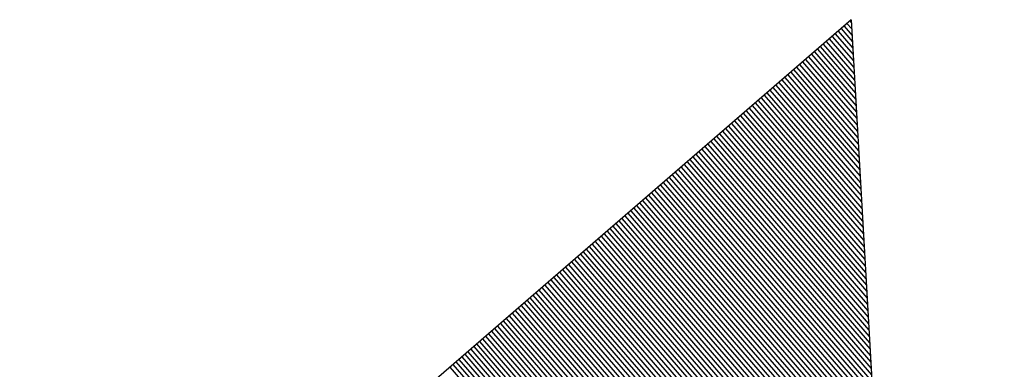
# Model space of a CAD drawing. Extents: x 192699 to 285914, y 194342 to 233219.
# Drawn here: x 262812.588 to 262813.096, y 213621.533 to 213621.712 of the extents above; entities that cross this region are included whole.
import ezdxf

# ---------------------------------------------------------------- set-up
doc = ezdxf.new("R2010")
doc.units = 0
doc.layers.add('TYPICAL SECTION FOR MOT', color=7, linetype='Continuous')

msp = doc.modelspace()

# ---------------------------------------------------------------- linework, layer by layer
at = {"layer": 'TYPICAL SECTION FOR MOT'}
for p, q in [((262813.01201, 213621.71169), (262812.58674, 213621.34352)), ((262813.00686, 213621.70723), (262813.01265, 213621.70054)), ((262813.00837, 213621.70854), (262813.01246, 213621.70381)), ((262813.00988, 213621.70985), (262813.01227, 213621.70708)), ((262813.01139, 213621.71116), (262813.01209, 213621.71036)), ((262813.01201, 213621.71169), (262813.09618, 213620.23941)), ((262813.00232, 213621.7033), (262813.01321, 213621.69073)), ((262813.00383, 213621.70461), (262813.01302, 213621.694)), ((262813.00534, 213621.70592), (262813.01283, 213621.69727)), ((262812.99627, 213621.69807), (262813.01396, 213621.67764)), ((262812.99778, 213621.69938), (262813.01377, 213621.68091)), ((262812.9993, 213621.70069), (262813.01358, 213621.68418)), ((262813.00081, 213621.70199), (262813.0134, 213621.68745)), ((262812.99022, 213621.69283), (262813.01471, 213621.66455)), ((262812.99174, 213621.69414), (262813.01452, 213621.66782)), ((262812.99325, 213621.69545), (262813.01433, 213621.6711)), ((262812.99476, 213621.69676), (262813.01414, 213621.67437)), ((262812.98418, 213621.6876), (262813.01545, 213621.65147)), ((262812.98569, 213621.6889), (262813.01527, 213621.65474)), ((262812.9872, 213621.69021), (262813.01508, 213621.65801)), ((262812.98871, 213621.69152), (262813.01489, 213621.66128)), ((262812.97813, 213621.68236), (262813.0162, 213621.63838)), ((262812.97964, 213621.68367), (262813.01601, 213621.64165)), ((262812.98115, 213621.68498), (262813.01583, 213621.64492)), ((262812.98266, 213621.68629), (262813.01564, 213621.64819)), ((262812.97208, 213621.67712), (262813.01695, 213621.62529)), ((262812.97359, 213621.67843), (262813.01676, 213621.62856)), ((262812.9751, 213621.67974), (262813.01658, 213621.63184)), ((262812.97661, 213621.68105), (262813.01639, 213621.63511)), ((262812.96603, 213621.67189), (262813.0177, 213621.6122)), ((262812.96754, 213621.6732), (262813.01751, 213621.61548)), ((262812.96905, 213621.6745), (262813.01732, 213621.61875)), ((262812.97057, 213621.67581), (262813.01714, 213621.62202)), ((262812.95998, 213621.66665), (262813.01845, 213621.59912)), ((262812.96149, 213621.66796), (262813.01826, 213621.60239)), ((262812.96301, 213621.66927), (262813.01807, 213621.60566)), ((262812.96452, 213621.67058), (262813.01788, 213621.60893)), ((262812.95545, 213621.66272), (262813.01901, 213621.5893)), ((262812.95696, 213621.66403), (262813.01882, 213621.59257)), ((262812.95847, 213621.66534), (262813.01863, 213621.59585)), ((262812.9494, 213621.65749), (262813.01976, 213621.57622)), ((262812.95091, 213621.6588), (262813.01957, 213621.57949)), ((262812.95242, 213621.66011), (262813.01938, 213621.58276)), ((262812.95393, 213621.66141), (262813.01919, 213621.58603)), ((262812.94335, 213621.65225), (262813.0205, 213621.56313)), ((262812.94486, 213621.65356), (262813.02032, 213621.5664)), ((262812.94637, 213621.65487), (262813.02013, 213621.56967)), ((262812.94789, 213621.65618), (262813.01994, 213621.57294)), ((262812.9373, 213621.64701), (262813.02125, 213621.55004)), ((262812.93881, 213621.64832), (262813.02106, 213621.55331)), ((262812.94032, 213621.64963), (262813.02088, 213621.55659)), ((262812.94184, 213621.65094), (262813.02069, 213621.55986)), ((262812.93125, 213621.64178), (262813.022, 213621.53695)), ((262812.93276, 213621.64309), (262813.02181, 213621.54023)), ((262812.93428, 213621.6444), (262813.02163, 213621.5435)), ((262812.93579, 213621.64571), (262813.02144, 213621.54677)), ((262812.9252, 213621.63654), (262813.02275, 213621.52387)), ((262812.92672, 213621.63785), (262813.02256, 213621.52714)), ((262812.92823, 213621.63916), (262813.02237, 213621.53041)), ((262812.92974, 213621.64047), (262813.02219, 213621.53368)), ((262812.91916, 213621.63131), (262813.0235, 213621.51078)), ((262812.92067, 213621.63262), (262813.02331, 213621.51405)), ((262812.92218, 213621.63392), (262813.02312, 213621.51732)), ((262812.92369, 213621.63523), (262813.02294, 213621.5206)), ((262812.91311, 213621.62607), (262813.02424, 213621.49769)), ((262812.91462, 213621.62738), (262813.02406, 213621.50097)), ((262812.91613, 213621.62869), (262813.02387, 213621.50424)), ((262812.91764, 213621.63), (262813.02368, 213621.50751)), ((262812.90706, 213621.62083), (262813.02499, 213621.48461)), ((262812.90857, 213621.62214), (262813.02481, 213621.48788)), ((262812.91008, 213621.62345), (262813.02462, 213621.49115)), ((262812.91159, 213621.62476), (262813.02443, 213621.49442)), ((262812.90252, 213621.61691), (262813.02555, 213621.47479)), ((262812.90403, 213621.61822), (262813.02537, 213621.47806)), ((262812.90555, 213621.61953), (262813.02518, 213621.48134)), ((262812.89647, 213621.61167), (262813.0263, 213621.46171)), ((262812.89799, 213621.61298), (262813.02612, 213621.46498)), ((262812.8995, 213621.61429), (262813.02593, 213621.46825)), ((262812.90101, 213621.6156), (262813.02574, 213621.47152)), ((262812.89043, 213621.60643), (262813.02705, 213621.44862)), ((262812.89194, 213621.60774), (262813.02686, 213621.45189)), ((262812.89345, 213621.60905), (262813.02668, 213621.45516)), ((262812.89496, 213621.61036), (262813.02649, 213621.45843)), ((262812.88438, 213621.6012), (262813.0278, 213621.43553)), ((262812.88589, 213621.60251), (262813.02761, 213621.4388)), ((262812.8874, 213621.60382), (262813.02742, 213621.44207)), ((262812.88891, 213621.60513), (262813.02724, 213621.44535)), ((262812.87833, 213621.59596), (262813.02855, 213621.42244)), ((262812.87984, 213621.59727), (262813.02836, 213621.42572)), ((262812.88135, 213621.59858), (262813.02817, 213621.42899)), ((262812.88287, 213621.59989), (262813.02799, 213621.43226)), ((262812.87228, 213621.59073), (262813.02929, 213621.40936)), ((262812.87379, 213621.59204), (262813.02911, 213621.41263)), ((262812.8753, 213621.59334), (262813.02892, 213621.4159)), ((262812.87682, 213621.59465), (262813.02873, 213621.41917)), ((262812.86623, 213621.58549), (262813.03004, 213621.39627)), ((262812.86774, 213621.5868), (262813.02986, 213621.39954)), ((262812.86926, 213621.58811), (262813.02967, 213621.40281)), ((262812.87077, 213621.58942), (262813.02948, 213621.40609)), ((262812.86018, 213621.58025), (262813.03079, 213621.38318)), ((262812.8617, 213621.58156), (262813.0306, 213621.38646)), ((262812.86321, 213621.58287), (262813.03042, 213621.38973)), ((262812.86472, 213621.58418), (262813.03023, 213621.393)), ((262812.85565, 213621.57633), (262813.03135, 213621.37337)), ((262812.85716, 213621.57764), (262813.03117, 213621.37664)), ((262812.85867, 213621.57894), (262813.03098, 213621.37991)), ((262812.8496, 213621.57109), (262813.0321, 213621.36028)), ((262812.85111, 213621.5724), (262813.03191, 213621.36355)), ((262812.85262, 213621.57371), (262813.03173, 213621.36682)), ((262812.85414, 213621.57502), (262813.03154, 213621.3701)), ((262812.84355, 213621.56585), (262813.03285, 213621.34719)), ((262812.84506, 213621.56716), (262813.03266, 213621.35047)), ((262812.84658, 213621.56847), (262813.03247, 213621.35374)), ((262812.84809, 213621.56978), (262813.03229, 213621.35701)), ((262812.8375, 213621.56062), (262813.0336, 213621.33411)), ((262812.83901, 213621.56193), (262813.03341, 213621.33738)), ((262812.84053, 213621.56324), (262813.03322, 213621.34065)), ((262812.84204, 213621.56455), (262813.03304, 213621.34392)), ((262812.83145, 213621.55538), (262813.03435, 213621.32102)), ((262812.83297, 213621.55669), (262813.03416, 213621.32429)), ((262812.83448, 213621.558), (262813.03397, 213621.32756)), ((262812.83599, 213621.55931), (262813.03378, 213621.33084)), ((262812.82541, 213621.55015), (262813.03509, 213621.30793)), ((262812.82692, 213621.55146), (262813.03491, 213621.31121)), ((262812.82843, 213621.55276), (262813.03472, 213621.31448)), ((262812.82994, 213621.55407), (262813.03453, 213621.31775)), ((262812.81936, 213621.54491), (262813.03584, 213621.29485)), ((262812.82087, 213621.54622), (262813.03565, 213621.29812)), ((262812.82238, 213621.54753), (262813.03547, 213621.30139)), ((262812.82389, 213621.54884), (262813.03528, 213621.30466)), ((262812.81331, 213621.53967), (262813.03659, 213621.28176)), ((262812.81482, 213621.54098), (262813.0364, 213621.28503)), ((262812.81633, 213621.54229), (262813.03622, 213621.2883)), ((262812.81785, 213621.5436), (262813.03603, 213621.29157)), ((262812.80726, 213621.53444), (262813.03734, 213621.26867)), ((262812.80877, 213621.53575), (262813.03715, 213621.27194)), ((262812.81028, 213621.53706), (262813.03696, 213621.27522)), ((262812.8118, 213621.53836), (262813.03678, 213621.27849))]:
    msp.add_line(p, q, dxfattribs=at)

doc.saveas('drawing.dxf')
